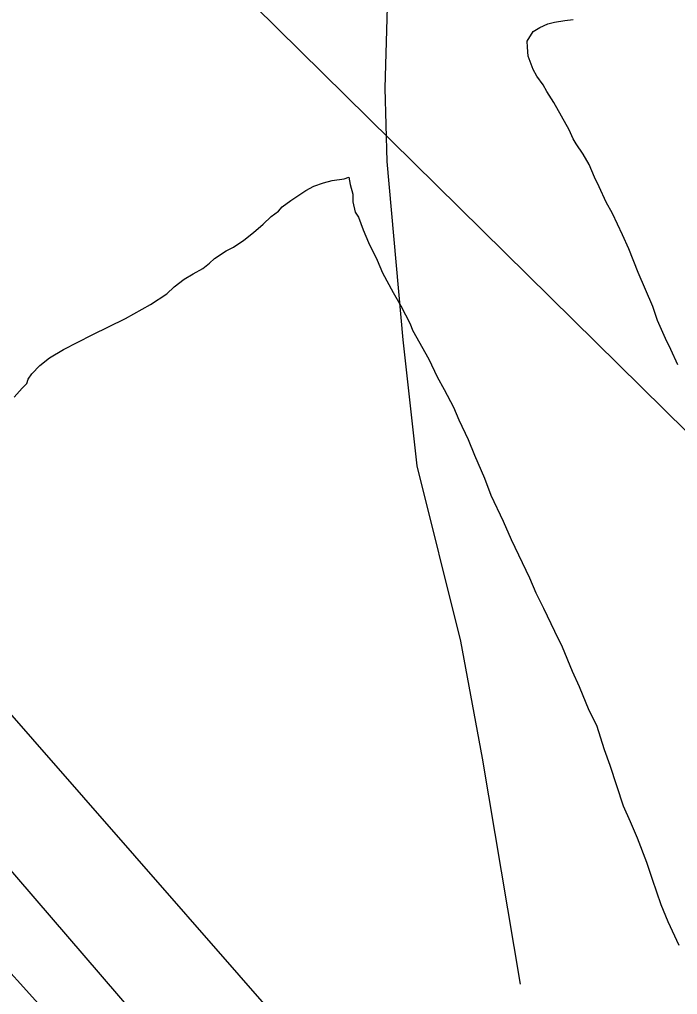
# Model space of a CAD drawing. Extents: x 3192986 to 3230865, y 867483 to 892886.
# Drawn here: x 3221542.1 to 3221846.5, y 873634 to 874084.9 of the extents above; entities that cross this region are included whole.
import ezdxf

# ---------------------------------------------------------------- set-up
doc = ezdxf.new("R2010")
doc.units = 0
for name, color, linetype in [('V-ROAD-CNTR', 7, 'Continuous'), ('V-SITE-VEGE', 7, 'Continuous'), ('V-TOPO-MINR', 7, 'Continuous')]:
    doc.layers.add(name, color=color, linetype=linetype)

msp = doc.modelspace()

# ---------------------------------------------------------------- linework, layer by layer
at = {"layer": 'V-ROAD-CNTR'}
msp.add_lwpolyline([(3221713.02, 874117.68), (3221711.06, 874053.13), (3221711.98, 874019.15), (3221719.5, 873936.77), (3221725.93, 873878.54), (3221746.08, 873797.45), (3221756.1, 873743.33), (3221773.7, 873638.85)], dxfattribs=at)
at = {"layer": 'V-SITE-VEGE'}
for p, q in [((3221794.41, 874084.44), (3221798.19, 874084.86)), ((3221779.68, 874079.35), (3221782.75, 874081.13)), ((3221782.75, 874081.13), (3221786.5, 874082.92)), ((3221786.5, 874082.92), (3221789.6, 874083.67)), ((3221789.6, 874083.67), (3221794.41, 874084.44)), ((3221777, 874074.82), (3221779.68, 874079.35)), ((3221777.05, 874072.06), (3221777, 874074.82)), ((3221777.47, 874067.94), (3221777.05, 874072.06)), ((3221779.65, 874061.77), (3221777.47, 874067.94)), ((3221781.43, 874058.7), (3221779.65, 874061.77)), ((3221784.26, 874054.61), (3221781.43, 874058.7)), ((3221786.04, 874051.55), (3221784.26, 874054.61)), ((3221789.24, 874046.43), (3221786.04, 874051.55)), ((3221796.36, 874033.81), (3221789.24, 874046.43)), ((3221798.16, 874029.7), (3221796.36, 874033.81)), ((3221799.58, 874027.32), (3221798.16, 874029.7)), ((3221802.77, 874022.55), (3221799.58, 874027.32)), ((3221805.62, 874017.77), (3221802.77, 874022.55)), ((3221808.14, 874011.96), (3221805.62, 874017.77)), ((3221678.25, 874007.87), (3221682.71, 874009.33)), ((3221682.71, 874009.33), (3221686.82, 874010.44)), ((3221686.82, 874010.44), (3221692.33, 874011.23)), ((3221692.33, 874011.23), (3221694.38, 874011.96)), ((3221694.38, 874011.96), (3221695.13, 874008.52)), ((3221695.13, 874008.52), (3221696.25, 874004.06)), ((3221810.29, 874007.52), (3221808.14, 874011.96)), ((3221667.69, 874001.13), (3221674.5, 874005.73)), ((3221674.5, 874005.73), (3221678.25, 874007.87)), ((3221696.25, 874004.06), (3221696.31, 874000.62)), ((3221813.52, 874000.34), (3221810.29, 874007.52)), ((3221663.6, 873998.3), (3221667.69, 874001.13)), ((3221696.31, 874000.62), (3221697.43, 873995.81)), ((3221816.37, 873995.22), (3221813.52, 874000.34)), ((3221658.52, 873993.72), (3221661.92, 873996.2)), ((3221661.92, 873996.2), (3221663.6, 873998.3)), ((3221697.43, 873995.81), (3221698.85, 873993.43)), ((3221821.03, 873985.31), (3221816.37, 873995.22)), ((3221650.38, 873986.34), (3221654.79, 873990.21)), ((3221654.79, 873990.21), (3221658.52, 873993.72)), ((3221698.85, 873993.43), (3221701.03, 873987.6)), ((3221645.96, 873982.81), (3221650.38, 873986.34)), ((3221701.03, 873987.6), (3221703.55, 873981.79)), ((3221641.19, 873979.62), (3221645.96, 873982.81)), ((3221703.55, 873981.79), (3221707.49, 873973.59)), ((3221823.91, 873978.81), (3221821.03, 873985.31)), ((3221632.33, 873974.29), (3221637.78, 873977.83)), ((3221637.78, 873977.83), (3221641.19, 873979.62)), ((3221828.24, 873967.86), (3221823.91, 873978.81)), ((3221626.9, 873969.71), (3221629.95, 873972.17)), ((3221629.95, 873972.17), (3221632.33, 873974.29)), ((3221707.49, 873973.59), (3221710.01, 873967.77)), ((3221622.46, 873967.21), (3221626.9, 873969.71)), ((3221710.01, 873967.77), (3221715, 873958.56)), ((3221835.08, 873952.13), (3221828.24, 873967.86)), ((3221613.61, 873961.19), (3221618.37, 873964.73)), ((3221618.37, 873964.73), (3221622.46, 873967.21)), ((3221610.22, 873958.03), (3221613.61, 873961.19)), ((3221715, 873958.56), (3221718.56, 873952.42)), ((3221602.73, 873953.06), (3221610.22, 873958.03)), ((3221591.12, 873946.65), (3221602.73, 873953.06)), ((3221718.56, 873952.42), (3221722.85, 873944.22)), ((3221837.27, 873945.62), (3221835.08, 873952.13)), ((3221575.75, 873939.13), (3221591.12, 873946.65)), ((3221840.86, 873937.41), (3221837.27, 873945.62)), ((3221722.85, 873944.22), (3221723.94, 873941.14)), ((3221723.94, 873941.14), (3221731.42, 873927.83)), ((3221562.42, 873932.34), (3221575.75, 873939.13)), ((3221843.37, 873932.28), (3221840.86, 873937.41)), ((3221555.95, 873928.43), (3221562.42, 873932.34)), ((3221846.6, 873925.11), (3221843.37, 873932.28)), ((3221551.53, 873924.9), (3221555.95, 873928.43)), ((3221731.42, 873927.83), (3221735.36, 873919.63)), ((3221547.81, 873921.04), (3221551.53, 873924.9)), ((3221545.48, 873916.52), (3221546.13, 873918.6)), ((3221546.13, 873918.6), (3221547.81, 873921.04)), ((3221735.36, 873919.63), (3221738.57, 873913.83)), ((3221539.73, 873910.21), (3221543.45, 873914.41)), ((3221543.45, 873914.41), (3221545.48, 873916.52)), ((3221738.57, 873913.83), (3221742.85, 873905.63)), ((3221742.85, 873905.63), (3221745.37, 873899.82)), ((3221745.37, 873899.82), (3221749.68, 873890.59)), ((3221749.68, 873890.59), (3221752.57, 873883.4)), ((3221752.57, 873883.4), (3221757.24, 873872.8)), ((3221757.24, 873872.8), (3221760.14, 873864.93)), ((3221760.14, 873864.93), (3221765.88, 873852.97)), ((3221765.88, 873852.97), (3221769.48, 873844.41)), ((3221769.48, 873844.41), (3221778.08, 873826.64)), ((3221778.08, 873826.64), (3221780.96, 873819.8)), ((3221780.96, 873819.8), (3221784.53, 873812.63)), ((3221784.53, 873812.63), (3221789.55, 873802.03)), ((3221789.55, 873802.03), (3221793.13, 873794.86)), ((3221793.13, 873794.86), (3221797.82, 873783.57)), ((3221797.82, 873783.57), (3221801.05, 873776.39)), ((3221801.05, 873776.39), (3221805.39, 873765.44)), ((3221805.39, 873765.44), (3221808.96, 873758.61)), ((3221808.96, 873758.61), (3221812.61, 873747.3)), ((3221812.61, 873747.3), (3221815.16, 873740.11)), ((3221815.16, 873740.11), (3221821.36, 873721.26)), ((3221821.36, 873721.26), (3221824.59, 873714.08)), ((3221824.59, 873714.08), (3221827.83, 873706.56)), ((3221827.83, 873706.56), (3221832.18, 873695.26)), ((3221832.18, 873695.26), (3221834.73, 873687.37)), ((3221834.73, 873687.37), (3221838.74, 873675.73)), ((3221838.74, 873675.73), (3221841.98, 873667.86)), ((3221841.98, 873667.86), (3221847.01, 873656.92))]:
    msp.add_line(p, q, dxfattribs=at)
at = {"layer": 'V-TOPO-MINR'}
for points in [[(3222184.84, 872873.61), (3222157.85, 872912.84), (3222090.76, 873007.55), (3222021.75, 873100.86), (3221951.45, 873193.25), (3221833.82, 873344.63), (3221821.26, 873360.54), (3221808.55, 873376.32), (3221795.61, 873391.91), (3221782.51, 873407.37), (3221260.49, 874014.29), (3221243.05, 874034.13), (3221225.32, 874053.71), (3221207.18, 874072.91), (3221188.75, 874091.84), (3221169.97, 874110.43), (3221151, 874128.82), (3221131.74, 874146.91), (3221112.3, 874164.8), (3220521.1, 874700.2)], [(3222147.61, 872873.68), (3221787.97, 873349.93), (3221785.63, 873352.98), (3221783.27, 873356.01), (3221780.86, 873359.01), (3221778.43, 873361.99), (3221692.21, 873466.05), (3221646.23, 873520.68), (3221599.7, 873574.82), (3221552.33, 873628.24), (3221504.41, 873681.17), (3221149.21, 874067.48), (3221134.17, 874083.54), (3221118.94, 874099.42), (3221103.43, 874115.02), (3221087.73, 874130.44), (3220758.18, 874448.32), (3220703.21, 874500.63), (3220647.78, 874552.45)], [(3221213.47, 874509.28), (3221381.58, 874356.29), (3221385.83, 874352.35), (3221390.02, 874348.35), (3221394.12, 874344.26), (3221398.17, 874340.12), (3222050.74, 873697.27), (3222404.12, 872873.2)], [(3222213.29, 872873.56), (3221933.07, 873288.08), (3221919.16, 873308.24), (3221905, 873328.21), (3221890.46, 873347.9), (3221875.65, 873367.41), (3221860.55, 873386.69), (3221845.3, 873405.84), (3221829.82, 873424.82), (3221814.2, 873443.68), (3221786.68, 873476.5), (3221757.08, 873511.58), (3221727.34, 873546.54), (3221697.37, 873581.31), (3221667.27, 873615.96), (3221213.55, 874134.84)]]:
    msp.add_lwpolyline(points, dxfattribs=at)

doc.saveas('drawing.dxf')
